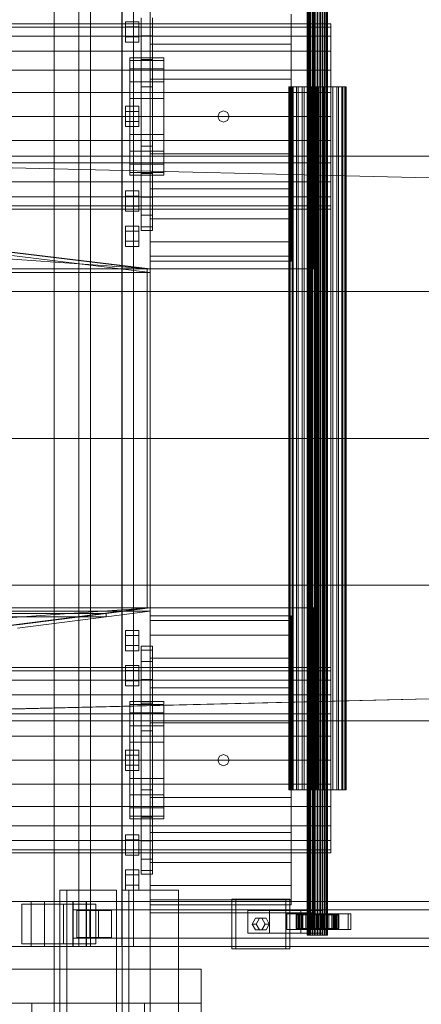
# Model space of a CAD drawing. Header units: millimetres. Extents: x -2233 to 61924, y -68080 to 6847.
# Tile 471 of 656: x 15893 to 16249, y -18501 to -17629. Entities that reach past the tile are written whole.
import ezdxf

# ---------------------------------------------------------------- set-up
doc = ezdxf.new("R2010")
doc.units = ezdxf.units.MM
for name, color, linetype, lineweight in [('superior_C02', 7, 'Continuous', 0), ('superior_mezcladora', 7, 'Continuous', 0), ('superior_mix-C02', 7, 'Continuous', 0)]:
    doc.layers.add(name, color=color, linetype=linetype, lineweight=lineweight)

msp = doc.modelspace()

# ---------------------------------------------------------------- linework, layer by layer
at = {"layer": 'superior_C02'}
for p, q in [((15945.072, -17550), (15945.072, -18450)), ((15955.504, -18450), (15955.504, -17550)), ((15983.254, -18450), (15983.254, -17550)), ((15993.686, -17550), (15993.686, -18450)), ((16147.588, -18440), (16147.588, -17560)), ((16147.8, -18440), (16147.8, -17560)), ((16147.99, -18440), (16147.99, -17560)), ((16148.609, -18440), (16148.609, -17560)), ((16148.977, -18440), (16148.977, -17560)), ((16149.962, -18440), (16149.962, -17560)), ((16150.482, -18440), (16150.482, -17560)), ((16151.766, -18440), (16151.766, -17560)), ((16152.403, -18440), (16152.403, -17560)), ((16153.898, -18440), (16153.898, -17560)), ((16154.608, -18440), (16154.608, -17560)), ((16156.213, -18440), (16156.213, -17560)), ((16156.948, -18440), (16156.948, -17560)), ((16158.553, -18440), (16158.553, -17560)), ((16159.263, -18440), (16159.263, -17560)), ((16160.759, -18440), (16160.759, -17560)), ((16161.395, -18440), (16161.395, -17560)), ((16162.68, -18440), (16162.68, -17560)), ((16163.199, -18440), (16163.199, -17560)), ((16164.185, -18440), (16164.185, -17560)), ((16164.552, -18440), (16164.552, -17560)), ((16165.172, -17560), (16165.172, -18440)), ((16165.362, -18440), (16165.362, -17560)), ((16165.573, -18440), (16165.573, -17560)), ((16131.798, -17688.85), (16131.202, -17688.85)), ((16131.202, -17688.85), (16132.335, -17688.85)), ((16131.202, -18311.15), (16131.202, -17688.85)), ((16134.084, -17688.85), (16131.798, -17688.85)), ((16131.798, -18311.15), (16131.798, -17688.85)), ((16132.335, -17688.85), (16135.121, -17688.85)), ((16132.335, -18311.15), (16132.335, -17688.85)), ((16137.902, -17688.85), (16134.084, -17688.85)), ((16134.084, -18311.15), (16134.084, -17688.85)), ((16135.121, -17688.85), (16139.369, -17688.85)), ((16135.121, -18311.15), (16135.121, -17688.85)), ((16142.993, -17688.85), (16137.902, -17688.85)), ((16137.902, -18311.15), (16137.902, -17688.85)), ((16139.369, -17688.85), (16144.79, -17688.85)), ((16139.369, -18311.15), (16139.369, -17688.85)), ((16149.01, -17688.85), (16142.993, -17688.85)), ((16142.993, -18311.15), (16142.993, -17688.85)), ((16144.79, -17688.85), (16151.014, -17688.85)), ((16144.79, -18311.15), (16144.79, -17688.85)), ((16155.544, -17688.85), (16149.01, -17688.85)), ((16149.01, -18311.15), (16149.01, -17688.85)), ((16151.014, -17688.85), (16157.618, -17688.85)), ((16151.014, -18311.15), (16151.014, -17688.85)), ((16162.147, -17688.85), (16155.544, -17688.85)), ((16155.544, -18311.15), (16155.544, -17688.85)), ((16157.618, -17688.85), (16164.151, -17688.85)), ((16157.618, -18311.15), (16157.618, -17688.85)), ((16168.372, -17688.85), (16162.147, -17688.85)), ((16162.147, -18311.15), (16162.147, -17688.85)), ((16164.151, -17688.85), (16170.169, -17688.85)), ((16164.151, -18311.15), (16164.151, -17688.85)), ((16173.793, -17688.85), (16168.372, -17688.85)), ((16168.372, -18311.15), (16168.372, -17688.85)), ((16170.169, -17688.85), (16175.26, -17688.85)), ((16170.169, -18311.15), (16170.169, -17688.85)), ((16178.041, -17688.85), (16173.793, -17688.85)), ((16173.793, -18311.15), (16173.793, -17688.85)), ((16175.26, -17688.85), (16179.078, -17688.85)), ((16175.26, -18311.15), (16175.26, -17688.85)), ((16180.826, -17688.85), (16178.041, -17688.85)), ((16178.041, -18311.15), (16178.041, -17688.85)), ((16179.078, -17688.85), (16181.363, -17688.85)), ((16179.078, -18311.15), (16179.078, -17688.85)), ((16181.96, -17688.85), (16180.826, -17688.85)), ((16180.826, -17688.85), (16180.826, -18311.15)), ((16181.363, -17688.85), (16181.96, -17688.85)), ((16181.363, -18311.15), (16181.363, -17688.85)), ((16181.96, -18311.15), (16181.96, -17688.85)), ((15456.681, -17750), (16352.815, -17771.702)), ((16354.593, -17771.702), (15458.459, -17750)), ((15575.415, -17750), (24634.01, -17750)), ((24635.508, -17750), (15576.913, -17750)), ((15456.681, -17870), (16373.217, -17870)), ((16374.996, -17870), (15458.459, -17870)), ((15456.681, -18000), (16373.217, -18000)), ((16374.996, -18000), (15458.459, -18000)), ((15456.681, -18130), (16373.217, -18130)), ((16374.996, -18130), (15458.459, -18130)), ((16352.815, -18228.298), (15456.681, -18250)), ((15458.459, -18250), (16354.593, -18228.298)), ((24634.01, -18250), (15575.415, -18250)), ((15576.913, -18250), (24635.508, -18250)), ((16132.335, -18311.15), (16131.202, -18311.15)), ((16131.202, -18311.15), (16131.798, -18311.15)), ((16131.798, -18311.15), (16134.084, -18311.15)), ((16135.121, -18311.15), (16132.335, -18311.15)), ((16134.084, -18311.15), (16137.902, -18311.15)), ((16139.369, -18311.15), (16135.121, -18311.15)), ((16137.902, -18311.15), (16142.993, -18311.15)), ((16144.79, -18311.15), (16139.369, -18311.15)), ((16142.993, -18311.15), (16149.01, -18311.15)), ((16151.014, -18311.15), (16144.79, -18311.15)), ((16149.01, -18311.15), (16155.544, -18311.15)), ((16157.618, -18311.15), (16151.014, -18311.15)), ((16155.544, -18311.15), (16162.147, -18311.15)), ((16164.151, -18311.15), (16157.618, -18311.15)), ((16162.147, -18311.15), (16168.372, -18311.15)), ((16170.169, -18311.15), (16164.151, -18311.15)), ((16168.372, -18311.15), (16173.793, -18311.15)), ((16175.26, -18311.15), (16170.169, -18311.15)), ((16173.793, -18311.15), (16178.041, -18311.15)), ((16179.078, -18311.15), (16175.26, -18311.15)), ((16178.041, -18311.15), (16180.826, -18311.15)), ((16181.363, -18311.15), (16179.078, -18311.15)), ((16180.826, -18311.15), (16181.96, -18311.15)), ((16181.96, -18311.15), (16181.363, -18311.15)), ((15902.908, -18410), (15333.806, -18410)), ((15345.728, -18410), (15914.83, -18410)), ((15940.153, -18410), (15357.936, -18410)), ((15369.286, -18410), (15951.502, -18410)), ((15923.187, -18412.5), (15894.551, -18412.5)), ((15894.551, -18412.5), (15894.551, -18447.5)), ((15931.509, -18412.5), (15894.551, -18412.5)), ((15902.908, -18410), (15914.83, -18410)), ((15902.908, -18450), (15902.908, -18410)), ((17048.368, -18410), (15902.908, -18410)), ((15914.83, -18410), (15914.83, -18450)), ((15914.83, -18410), (17060.29, -18410)), ((15923.187, -18447.5), (15923.187, -18412.5)), ((15923.187, -18412.5), (15960.146, -18412.5)), ((15931.509, -18447.5), (15931.509, -18412.5)), ((15931.509, -18412.5), (15960.146, -18412.5)), ((15939.698, -18410), (15951.957, -18410)), ((15939.698, -18450), (15939.698, -18410)), ((17104.829, -18410), (15939.698, -18410)), ((15940.153, -18410), (15940.153, -18450)), ((15951.502, -18410), (15940.153, -18410)), ((15951.502, -18450), (15951.502, -18410)), ((15951.957, -18410), (15951.957, -18450)), ((15951.957, -18410), (17117.088, -18410)), ((15960.146, -18412.5), (15960.146, -18447.5)), ((16128.412, -18408), (16080.684, -18408)), ((16080.684, -18408), (16080.684, -18452)), ((16084.261, -18408), (16080.684, -18408)), ((16084.261, -18452), (16084.261, -18408)), ((16084.261, -18408), (16131.988, -18408)), ((16128.412, -18452), (16128.412, -18408)), ((16128.412, -18408), (16131.988, -18408)), ((16131.988, -18408), (16131.988, -18452)), ((15939.909, -18417.5), (15951.746, -18417.5)), ((15939.909, -18442.5), (15939.909, -18417.5)), ((17048.41, -18417.5), (15939.909, -18417.5)), ((15962.526, -18418), (15943.435, -18418)), ((15943.435, -18418), (15943.435, -18442)), ((15954.916, -18418), (15943.435, -18418)), ((15951.746, -18417.5), (15951.746, -18442.5)), ((15951.746, -18417.5), (17060.248, -18417.5)), ((15954.916, -18442), (15954.916, -18418)), ((15954.916, -18418), (15974.007, -18418)), ((15962.526, -18442), (15962.526, -18418)), ((15962.526, -18418), (15974.007, -18418)), ((15974.007, -18418), (15974.007, -18442)), ((16114.094, -18418), (16095.003, -18418)), ((16095.003, -18418), (16095.003, -18438)), ((16141.968, -18418), (16095.003, -18418)), ((16114.094, -18438), (16114.094, -18418)), ((16114.094, -18418), (16161.059, -18418)), ((16140.776, -18421), (16129.322, -18421)), ((16129.322, -18421), (16129.322, -18435)), ((16141.84, -18421), (16129.322, -18421)), ((16183.9, -18421), (16139.991, -18421)), ((16139.991, -18421), (16139.991, -18435)), ((16142.376, -18421), (16139.991, -18421)), ((16140.776, -18435), (16140.776, -18421)), ((16140.776, -18421), (16153.294, -18421)), ((16141.84, -18435), (16141.84, -18421)), ((16141.84, -18421), (16153.294, -18421)), ((16141.968, -18438), (16141.968, -18418)), ((16141.968, -18418), (16161.059, -18418)), ((16142.376, -18435), (16142.376, -18421)), ((16142.376, -18421), (16186.285, -18421)), ((16153.294, -18421), (16153.294, -18435)), ((16171.322, -18421), (16159.867, -18421)), ((16159.867, -18421), (16159.867, -18435)), ((16172.385, -18421), (16159.867, -18421)), ((16161.059, -18418), (16161.059, -18438)), ((16171.322, -18435), (16171.322, -18421)), ((16171.322, -18421), (16183.84, -18421)), ((16172.385, -18435), (16172.385, -18421)), ((16172.385, -18421), (16183.84, -18421)), ((16183.84, -18421), (16183.84, -18435)), ((16183.9, -18435), (16183.9, -18421)), ((16183.9, -18421), (16186.285, -18421)), ((16186.285, -18421), (16186.285, -18435)), ((16098.821, -18430), (16101.684, -18424.804)), ((16101.684, -18435.196), (16098.821, -18430)), ((16098.821, -18430), (16102.397, -18430)), ((16101.684, -18424.804), (16107.412, -18424.804)), ((16105.261, -18424.804), (16101.684, -18424.804)), ((16105.261, -18424.804), (16102.397, -18430)), ((16102.397, -18430), (16105.261, -18435.196)), ((16110.988, -18424.804), (16105.261, -18424.804)), ((16107.412, -18424.804), (16110.275, -18430)), ((16110.988, -18424.804), (16107.412, -18424.804)), ((16110.275, -18430), (16107.412, -18435.196)), ((16113.852, -18430), (16110.275, -18430)), ((16113.852, -18430), (16110.988, -18424.804)), ((16110.988, -18435.196), (16113.852, -18430)), ((16138.043, -18422), (16137.597, -18422)), ((16137.597, -18422), (16147.588, -18422)), ((16137.597, -18434), (16137.597, -18422)), ((16137.597, -18422), (16138.444, -18422)), ((16139.752, -18422), (16138.043, -18422)), ((16138.043, -18422), (16147.8, -18422)), ((16138.043, -18434), (16138.043, -18422)), ((16138.444, -18422), (16147.99, -18422)), ((16138.444, -18434), (16138.444, -18422)), ((16138.444, -18422), (16140.528, -18422)), ((16142.608, -18422), (16139.752, -18422)), ((16139.752, -18422), (16148.609, -18422)), ((16139.752, -18434), (16139.752, -18422)), ((16140.528, -18422), (16148.977, -18422)), ((16140.528, -18434), (16140.528, -18422)), ((16140.528, -18422), (16143.706, -18422)), ((16146.417, -18422), (16142.608, -18422)), ((16142.608, -18422), (16149.962, -18422)), ((16142.608, -18434), (16142.608, -18422)), ((16143.706, -18422), (16150.482, -18422)), ((16143.706, -18434), (16143.706, -18422)), ((16143.706, -18422), (16147.761, -18422)), ((16150.918, -18422), (16146.417, -18422)), ((16146.417, -18422), (16151.766, -18422)), ((16146.417, -18434), (16146.417, -18422)), ((16147.588, -18422), (16147.8, -18422)), ((16147.588, -18422), (16147.588, -18434)), ((16147.99, -18422), (16147.588, -18422)), ((16147.761, -18422), (16152.403, -18422)), ((16147.761, -18434), (16147.761, -18422)), ((16147.761, -18422), (16152.417, -18422)), ((16147.8, -18422), (16148.609, -18422)), ((16147.8, -18422), (16147.8, -18434)), ((16147.99, -18422), (16147.99, -18434)), ((16148.977, -18422), (16147.99, -18422)), ((16148.609, -18422), (16149.962, -18422)), ((16148.609, -18422), (16148.609, -18434)), ((16148.977, -18422), (16148.977, -18434)), ((16150.482, -18422), (16148.977, -18422)), ((16149.962, -18422), (16151.766, -18422)), ((16149.962, -18422), (16149.962, -18434)), ((16150.482, -18422), (16150.482, -18434)), ((16152.403, -18422), (16150.482, -18422)), ((16155.805, -18422), (16150.918, -18422)), ((16150.918, -18422), (16153.898, -18422)), ((16150.918, -18434), (16150.918, -18422)), ((16151.766, -18422), (16153.898, -18422)), ((16151.766, -18422), (16151.766, -18434)), ((16152.403, -18422), (16152.403, -18434)), ((16154.608, -18422), (16152.403, -18422)), ((16152.417, -18422), (16154.608, -18422)), ((16152.417, -18434), (16152.417, -18422)), ((16152.417, -18422), (16157.357, -18422)), ((16153.898, -18422), (16156.213, -18422)), ((16153.898, -18422), (16153.898, -18434)), ((16154.608, -18422), (16154.608, -18434)), ((16156.948, -18422), (16154.608, -18422)), ((16160.745, -18422), (16155.805, -18422)), ((16155.805, -18422), (16156.213, -18422)), ((16155.805, -18434), (16155.805, -18422)), ((16156.213, -18422), (16158.553, -18422)), ((16156.213, -18422), (16156.213, -18434)), ((16157.357, -18422), (16156.948, -18422)), ((16156.948, -18422), (16156.948, -18434)), ((16159.263, -18422), (16156.948, -18422)), ((16157.357, -18434), (16157.357, -18422)), ((16157.357, -18422), (16162.244, -18422)), ((16160.745, -18422), (16158.553, -18422)), ((16158.553, -18422), (16160.759, -18422)), ((16158.553, -18422), (16158.553, -18434)), ((16162.244, -18422), (16159.263, -18422)), ((16159.263, -18422), (16159.263, -18434)), ((16161.395, -18422), (16159.263, -18422)), ((16165.401, -18422), (16160.745, -18422)), ((16160.745, -18434), (16160.745, -18422)), ((16165.401, -18422), (16160.759, -18422)), ((16160.759, -18422), (16162.68, -18422)), ((16160.759, -18422), (16160.759, -18434)), ((16166.745, -18422), (16161.395, -18422)), ((16161.395, -18422), (16161.395, -18434)), ((16163.199, -18422), (16161.395, -18422)), ((16162.244, -18434), (16162.244, -18422)), ((16162.244, -18422), (16166.745, -18422)), ((16169.456, -18422), (16162.68, -18422)), ((16162.68, -18422), (16164.185, -18422)), ((16162.68, -18422), (16162.68, -18434)), ((16170.553, -18422), (16163.199, -18422)), ((16163.199, -18422), (16163.199, -18434)), ((16164.552, -18422), (16163.199, -18422)), ((16172.634, -18422), (16164.185, -18422)), ((16164.185, -18422), (16165.172, -18422)), ((16164.185, -18422), (16164.185, -18434)), ((16173.41, -18422), (16164.552, -18422)), ((16164.552, -18422), (16164.552, -18434)), ((16165.362, -18422), (16164.552, -18422)), ((16165.172, -18422), (16174.717, -18422)), ((16165.172, -18434), (16165.172, -18422)), ((16165.172, -18422), (16165.573, -18422)), ((16175.119, -18422), (16165.362, -18422)), ((16165.362, -18422), (16165.362, -18434)), ((16165.573, -18422), (16165.362, -18422)), ((16169.456, -18422), (16165.401, -18422)), ((16165.401, -18434), (16165.401, -18422)), ((16175.565, -18422), (16165.573, -18422)), ((16165.573, -18422), (16165.573, -18434)), ((16166.745, -18434), (16166.745, -18422)), ((16166.745, -18422), (16170.553, -18422)), ((16172.634, -18422), (16169.456, -18422)), ((16169.456, -18434), (16169.456, -18422)), ((16170.553, -18434), (16170.553, -18422)), ((16170.553, -18422), (16173.41, -18422)), ((16174.717, -18422), (16172.634, -18422)), ((16172.634, -18434), (16172.634, -18422)), ((16173.41, -18434), (16173.41, -18422)), ((16173.41, -18422), (16175.119, -18422)), ((16174.717, -18422), (16174.717, -18434)), ((16175.565, -18422), (16174.717, -18422)), ((16175.119, -18434), (16175.119, -18422)), ((16175.119, -18422), (16175.565, -18422)), ((16175.565, -18434), (16175.565, -18422)), ((16095.003, -18438), (16114.094, -18438)), ((16095.003, -18438), (16141.968, -18438)), ((16107.412, -18435.196), (16101.684, -18435.196)), ((16105.261, -18435.196), (16101.684, -18435.196)), ((16105.261, -18435.196), (16110.988, -18435.196)), ((16110.988, -18435.196), (16107.412, -18435.196)), ((16161.059, -18438), (16114.094, -18438)), ((16129.322, -18435), (16140.776, -18435)), ((16129.322, -18435), (16141.84, -18435)), ((16147.588, -18434), (16137.597, -18434)), ((16137.597, -18434), (16138.043, -18434)), ((16138.444, -18434), (16137.597, -18434)), ((16147.8, -18434), (16138.043, -18434)), ((16138.043, -18434), (16139.752, -18434)), ((16147.99, -18434), (16138.444, -18434)), ((16140.528, -18434), (16138.444, -18434)), ((16148.609, -18434), (16139.752, -18434)), ((16139.752, -18434), (16142.608, -18434)), ((16139.991, -18435), (16183.9, -18435)), ((16139.991, -18435), (16142.376, -18435)), ((16148.977, -18434), (16140.528, -18434)), ((16143.706, -18434), (16140.528, -18434)), ((16153.294, -18435), (16140.776, -18435)), ((16153.294, -18435), (16141.84, -18435)), ((16161.059, -18438), (16141.968, -18438)), ((16186.285, -18435), (16142.376, -18435)), ((16149.962, -18434), (16142.608, -18434)), ((16142.608, -18434), (16146.417, -18434)), ((16150.482, -18434), (16143.706, -18434)), ((16147.761, -18434), (16143.706, -18434)), ((16151.766, -18434), (16146.417, -18434)), ((16146.417, -18434), (16150.918, -18434)), ((16147.8, -18434), (16147.588, -18434)), ((16147.588, -18434), (16147.99, -18434)), ((16152.403, -18434), (16147.761, -18434)), ((16152.417, -18434), (16147.761, -18434)), ((16148.609, -18434), (16147.8, -18434)), ((16147.99, -18434), (16148.977, -18434)), ((16149.962, -18434), (16148.609, -18434)), ((16148.977, -18434), (16150.482, -18434)), ((16151.766, -18434), (16149.962, -18434)), ((16150.482, -18434), (16152.403, -18434)), ((16153.898, -18434), (16150.918, -18434)), ((16150.918, -18434), (16155.805, -18434)), ((16153.898, -18434), (16151.766, -18434)), ((16152.403, -18434), (16154.608, -18434)), ((16154.608, -18434), (16152.417, -18434)), ((16157.357, -18434), (16152.417, -18434)), ((16156.213, -18434), (16153.898, -18434)), ((16154.608, -18434), (16156.948, -18434)), ((16156.213, -18434), (16155.805, -18434)), ((16155.805, -18434), (16160.745, -18434)), ((16158.553, -18434), (16156.213, -18434)), ((16156.948, -18434), (16157.357, -18434)), ((16156.948, -18434), (16159.263, -18434)), ((16162.244, -18434), (16157.357, -18434)), ((16160.759, -18434), (16158.553, -18434)), ((16158.553, -18434), (16160.745, -18434)), ((16159.263, -18434), (16162.244, -18434)), ((16159.263, -18434), (16161.395, -18434)), ((16159.867, -18435), (16171.322, -18435)), ((16159.867, -18435), (16172.385, -18435)), ((16160.745, -18434), (16165.401, -18434)), ((16162.68, -18434), (16160.759, -18434)), ((16160.759, -18434), (16165.401, -18434)), ((16161.395, -18434), (16166.745, -18434)), ((16161.395, -18434), (16163.199, -18434)), ((16166.745, -18434), (16162.244, -18434)), ((16164.185, -18434), (16162.68, -18434)), ((16162.68, -18434), (16169.456, -18434)), ((16163.199, -18434), (16170.553, -18434)), ((16163.199, -18434), (16164.552, -18434)), ((16165.172, -18434), (16164.185, -18434)), ((16164.185, -18434), (16172.634, -18434)), ((16164.552, -18434), (16173.41, -18434)), ((16164.552, -18434), (16165.362, -18434)), ((16174.717, -18434), (16165.172, -18434)), ((16165.573, -18434), (16165.172, -18434)), ((16165.362, -18434), (16175.119, -18434)), ((16165.362, -18434), (16165.573, -18434)), ((16165.401, -18434), (16169.456, -18434)), ((16165.573, -18434), (16175.565, -18434)), ((16170.553, -18434), (16166.745, -18434)), ((16169.456, -18434), (16172.634, -18434)), ((16173.41, -18434), (16170.553, -18434)), ((16183.84, -18435), (16171.322, -18435)), ((16183.84, -18435), (16172.385, -18435)), ((16172.634, -18434), (16174.717, -18434)), ((16175.119, -18434), (16173.41, -18434)), ((16174.717, -18434), (16175.565, -18434)), ((16175.565, -18434), (16175.119, -18434)), ((16186.285, -18435), (16183.9, -18435)), ((15894.551, -18447.5), (15923.187, -18447.5)), ((15931.509, -18447.5), (15894.551, -18447.5)), ((15960.146, -18447.5), (15923.187, -18447.5)), ((15960.146, -18447.5), (15931.509, -18447.5)), ((15951.746, -18442.5), (15939.909, -18442.5)), ((15939.909, -18442.5), (17048.41, -18442.5)), ((15943.435, -18442), (15962.526, -18442)), ((15943.435, -18442), (15954.916, -18442)), ((15951.746, -18442.5), (17060.248, -18442.5)), ((15974.007, -18442), (15954.916, -18442)), ((15974.007, -18442), (15962.526, -18442)), ((16147.99, -18440), (16147.588, -18440)), ((16147.588, -18440), (16147.8, -18440)), ((16147.8, -18440), (16148.609, -18440)), ((16148.977, -18440), (16147.99, -18440)), ((16148.609, -18440), (16149.962, -18440)), ((16150.482, -18440), (16148.977, -18440)), ((16149.962, -18440), (16151.766, -18440)), ((16152.403, -18440), (16150.482, -18440)), ((16151.766, -18440), (16153.898, -18440)), ((16154.608, -18440), (16152.403, -18440)), ((16153.898, -18440), (16156.213, -18440)), ((16156.948, -18440), (16154.608, -18440)), ((16156.213, -18440), (16158.553, -18440)), ((16159.263, -18440), (16156.948, -18440)), ((16158.553, -18440), (16160.759, -18440)), ((16161.395, -18440), (16159.263, -18440)), ((16160.759, -18440), (16162.68, -18440)), ((16163.199, -18440), (16161.395, -18440)), ((16162.68, -18440), (16164.185, -18440)), ((16164.552, -18440), (16163.199, -18440)), ((16164.185, -18440), (16165.172, -18440)), ((16165.362, -18440), (16164.552, -18440)), ((16165.172, -18440), (16165.573, -18440)), ((16165.573, -18440), (16165.362, -18440)), ((15333.806, -18450), (15902.908, -18450)), ((15345.728, -18450), (15914.83, -18450)), ((15357.936, -18450), (15940.153, -18450)), ((15369.286, -18450), (15951.502, -18450)), ((15914.83, -18450), (15902.908, -18450)), ((15902.908, -18450), (17048.368, -18450)), ((15914.83, -18450), (17060.29, -18450)), ((15951.957, -18450), (15939.698, -18450)), ((15939.698, -18450), (17104.829, -18450)), ((15940.153, -18450), (15951.502, -18450)), ((15945.072, -18450), (15983.254, -18450)), ((15945.072, -18450), (15955.504, -18450)), ((15951.957, -18450), (17117.088, -18450)), ((15993.686, -18450), (15955.504, -18450)), ((15993.686, -18450), (15983.254, -18450)), ((16080.684, -18452), (16128.412, -18452)), ((16080.684, -18452), (16084.261, -18452)), ((16131.988, -18452), (16084.261, -18452)), ((16131.988, -18452), (16128.412, -18452))]:
    msp.add_line(p, q, dxfattribs=at)
at = {"layer": 'superior_mezcladora'}
for p, q in [((15983.381, -18650), (15983.381, -17350)), ((16008.381, -17350), (16008.381, -18650)), ((15983.381, -18625), (15983.381, -17375)), ((15983.381, -17375), (15983.381, -17850)), ((16008.381, -17375), (16008.381, -18625)), ((15923.381, -18600), (15923.381, -17400)), ((15983.381, -17400), (15983.381, -18600)), ((16008.381, -17850), (16008.381, -17580)), ((16153.381, -17580), (16153.381, -17850)), ((16000.381, -17627.531), (16000.381, -17643.582)), ((16008.381, -17624.49), (16008.381, -17651)), ((16010.381, -17627.531), (16010.381, -17643.582)), ((16133.381, -17624.49), (16133.381, -17651)), ((16168.381, -17633), (9648.381, -17633)), ((9648.381, -17635.794), (16168.381, -17635.794)), ((15986.381, -17635.547), (15986.381, -17631.047)), ((15998.381, -17631.047), (15986.381, -17631.047)), ((15986.381, -17635.547), (15986.381, -17644.547)), ((15986.381, -17635.547), (15998.381, -17635.547)), ((15998.381, -17631.047), (15998.381, -17635.547)), ((15998.381, -17635.547), (15998.381, -17644.547)), ((16168.381, -17633), (16168.381, -17635.794)), ((16168.381, -17635.794), (16168.381, -17643.986)), ((9648.381, -17643.986), (16168.381, -17643.986)), ((15986.381, -17644.547), (15986.381, -17649.047)), ((15986.381, -17644.547), (15998.381, -17644.547)), ((15998.381, -17644.547), (15998.381, -17649.047)), ((16000.381, -17643.582), (16000.381, -17664.5)), ((16000.381, -17643.582), (16010.381, -17643.582)), ((16010.381, -17643.582), (16010.381, -17664.5)), ((16168.381, -17643.986), (16168.381, -17657.017)), ((15986.381, -17649.047), (15998.381, -17649.047)), ((16008.381, -17651), (16008.381, -17681.871)), ((16008.381, -17651), (16133.381, -17651)), ((16133.381, -17651), (16133.381, -17681.871)), ((9648.381, -17657.017), (16168.381, -17657.017)), ((16168.381, -17657.017), (16168.381, -17674)), ((15990.381, -17665.545), (15990.381, -17663)), ((16020.381, -17663), (15990.381, -17663)), ((15990.381, -17665.545), (15990.381, -17672.931)), ((15990.381, -17665.545), (16020.381, -17665.545)), ((16000.381, -17664.5), (16000.381, -17688.859)), ((16000.381, -17664.5), (16010.381, -17664.5)), ((16010.381, -17664.5), (16010.381, -17688.859)), ((16020.381, -17663), (16020.381, -17665.545)), ((16020.381, -17665.545), (16020.381, -17672.931)), ((9648.381, -17674), (16168.381, -17674)), ((15990.381, -17672.931), (15990.381, -17684.435)), ((15990.381, -17672.931), (16020.381, -17672.931)), ((16020.381, -17672.931), (16020.381, -17684.435)), ((16168.381, -17674), (16168.381, -17693.777)), ((15990.381, -17684.435), (15990.381, -17698.931)), ((15990.381, -17684.435), (16020.381, -17684.435)), ((16000.381, -17688.859), (16000.381, -17715)), ((16000.381, -17688.859), (16010.381, -17688.859)), ((16008.381, -17681.871), (16008.381, -17715)), ((16008.381, -17681.871), (16133.381, -17681.871)), ((16010.381, -17688.859), (16010.381, -17715)), ((16020.381, -17684.435), (16020.381, -17698.931)), ((16133.381, -17681.871), (16133.381, -17715)), ((9648.381, -17693.777), (16168.381, -17693.777)), ((16168.381, -17693.777), (16168.381, -17715)), ((15986.381, -17710.5), (15986.381, -17706)), ((15998.381, -17706), (15986.381, -17706)), ((15990.381, -17698.931), (15990.381, -17715)), ((15990.381, -17698.931), (16020.381, -17698.931)), ((15998.381, -17706), (15998.381, -17710.5)), ((16020.381, -17698.931), (16020.381, -17715)), ((9648.381, -17715), (16168.381, -17715)), ((15986.381, -17710.5), (15986.381, -17719.5)), ((15986.381, -17710.5), (15998.381, -17710.5)), ((15990.381, -17715), (15990.381, -17731.069)), ((15990.381, -17715), (16020.381, -17715)), ((15998.381, -17710.5), (15998.381, -17719.5)), ((16000.381, -17715), (16000.381, -17741.141)), ((16000.381, -17715), (16010.381, -17715)), ((16008.381, -17715), (16008.381, -17748.129)), ((16008.381, -17715), (16133.381, -17715)), ((16010.381, -17715), (16010.381, -17741.141)), ((16020.381, -17715), (16020.381, -17731.069)), ((16068.381, -17715), (16069.846, -17711.464)), ((16069.846, -17718.536), (16068.381, -17715)), ((16069.846, -17711.464), (16073.381, -17710)), ((16073.381, -17710), (16076.917, -17711.464)), ((16076.917, -17711.464), (16078.381, -17715)), ((16078.381, -17715), (16076.917, -17718.536)), ((16133.381, -17715), (16133.381, -17748.129)), ((16168.381, -17715), (16168.381, -17736.223)), ((15986.381, -17719.5), (15986.381, -17724)), ((15986.381, -17719.5), (15998.381, -17719.5)), ((15998.381, -17719.5), (15998.381, -17724)), ((16073.381, -17720), (16069.846, -17718.536)), ((16076.917, -17718.536), (16073.381, -17720)), ((15986.381, -17724), (15998.381, -17724)), ((15990.381, -17731.069), (15990.381, -17745.565)), ((15990.381, -17731.069), (16020.381, -17731.069)), ((16020.381, -17731.069), (16020.381, -17745.565)), ((9648.381, -17736.223), (16168.381, -17736.223)), ((16000.381, -17741.141), (16000.381, -17765.5)), ((16000.381, -17741.141), (16010.381, -17741.141)), ((16010.381, -17741.141), (16010.381, -17765.5)), ((16168.381, -17736.223), (16168.381, -17756)), ((15990.381, -17745.565), (15990.381, -17757.069)), ((15990.381, -17745.565), (16020.381, -17745.565)), ((16008.381, -17748.129), (16008.381, -17779)), ((16008.381, -17748.129), (16133.381, -17748.129)), ((16020.381, -17745.565), (16020.381, -17757.069)), ((16133.381, -17748.129), (16133.381, -17779)), ((9648.381, -17756), (16168.381, -17756)), ((15990.381, -17757.069), (15990.381, -17764.455)), ((15990.381, -17757.069), (16020.381, -17757.069)), ((16020.381, -17757.069), (16020.381, -17764.455)), ((16168.381, -17756), (16168.381, -17772.983)), ((15990.381, -17764.455), (15990.381, -17767)), ((15990.381, -17764.455), (16020.381, -17764.455)), ((15990.381, -17767), (16020.381, -17767)), ((16000.381, -17765.5), (16000.381, -17786.418)), ((16000.381, -17765.5), (16010.381, -17765.5)), ((16010.381, -17765.5), (16010.381, -17786.418)), ((16020.381, -17764.455), (16020.381, -17767)), ((9648.381, -17772.983), (16168.381, -17772.983)), ((16168.381, -17772.983), (16168.381, -17786.014)), ((15986.381, -17785.453), (15986.381, -17780.953)), ((15998.381, -17780.953), (15986.381, -17780.953)), ((15998.381, -17780.953), (15998.381, -17785.453)), ((16008.381, -17779), (16008.381, -17805.51)), ((16008.381, -17779), (16133.381, -17779)), ((16133.381, -17779), (16133.381, -17805.51)), ((9648.381, -17786.014), (16168.381, -17786.014)), ((15986.381, -17785.453), (15986.381, -17794.453)), ((15986.381, -17785.453), (15998.381, -17785.453)), ((15998.381, -17785.453), (15998.381, -17794.453)), ((16000.381, -17786.418), (16000.381, -17802.469)), ((16000.381, -17786.418), (16010.381, -17786.418)), ((16010.381, -17786.418), (16010.381, -17802.469)), ((16168.381, -17786.014), (16168.381, -17794.206)), ((9648.381, -17794.206), (16168.381, -17794.206)), ((9648.381, -17797), (16168.381, -17797)), ((15986.381, -17794.453), (15986.381, -17798.953)), ((15986.381, -17794.453), (15998.381, -17794.453)), ((15986.381, -17798.953), (15998.381, -17798.953)), ((15998.381, -17794.453), (15998.381, -17798.953)), ((16168.381, -17794.206), (16168.381, -17797)), ((16000.381, -17802.469), (16000.381, -17812.559)), ((16000.381, -17802.469), (16010.381, -17802.469)), ((16008.381, -17805.51), (16008.381, -17825.851)), ((16008.381, -17805.51), (16133.381, -17805.51)), ((16010.381, -17802.469), (16010.381, -17812.559)), ((16133.381, -17805.51), (16133.381, -17825.851)), ((15986.381, -17816.5), (15986.381, -17812)), ((15998.381, -17812), (15986.381, -17812)), ((15986.381, -17816.5), (15986.381, -17825.5)), ((15986.381, -17816.5), (15998.381, -17816.5)), ((15998.381, -17812), (15998.381, -17816.5)), ((15998.381, -17816.5), (15998.381, -17825.5)), ((16000.381, -17812.559), (16000.381, -17816)), ((16000.381, -17812.559), (16010.381, -17812.559)), ((16000.381, -17816), (16010.381, -17816)), ((16010.381, -17812.559), (16010.381, -17816)), ((15986.381, -17825.5), (15986.381, -17830)), ((15986.381, -17825.5), (15998.381, -17825.5)), ((15998.381, -17825.5), (15998.381, -17830)), ((16008.381, -17825.851), (16008.381, -17838.639)), ((16008.381, -17825.851), (16133.381, -17825.851)), ((16133.381, -17825.851), (16133.381, -17838.639)), ((15986.381, -17830), (15998.381, -17830)), ((15868.381, -17840), (16008.381, -17850)), ((16008.381, -17838.639), (16008.381, -17843)), ((16008.381, -17838.639), (16133.381, -17838.639)), ((16008.381, -17843), (16133.381, -17843)), ((16133.381, -17838.639), (16133.381, -17843)), ((15983.381, -17850), (15408.381, -17850)), ((15408.381, -17850), (16008.381, -17850)), ((16153.381, -17850), (16008.381, -17850)), ((16008.381, -17850), (16008.381, -18150)), ((15408.381, -18150), (15983.381, -18150)), ((16008.381, -18150), (15408.381, -18150)), ((15868.381, -18160), (16008.381, -18150)), ((15983.381, -18150), (15983.381, -18625)), ((16008.381, -18420), (16008.381, -18150)), ((16008.381, -18150), (16153.381, -18150)), ((16153.381, -18150), (16153.381, -18420)), ((16008.381, -18161.361), (16008.381, -18157)), ((16133.381, -18157), (16008.381, -18157)), ((16133.381, -18157), (16133.381, -18161.361)), ((16008.381, -18161.361), (16008.381, -18174.149)), ((16008.381, -18161.361), (16133.381, -18161.361)), ((16133.381, -18161.361), (16133.381, -18174.149)), ((15986.381, -18174.5), (15986.381, -18170)), ((15998.381, -18170), (15986.381, -18170)), ((15986.381, -18174.5), (15986.381, -18183.5)), ((15986.381, -18174.5), (15998.381, -18174.5)), ((15998.381, -18170), (15998.381, -18174.5)), ((15998.381, -18174.5), (15998.381, -18183.5)), ((16008.381, -18174.149), (16008.381, -18194.49)), ((16008.381, -18174.149), (16133.381, -18174.149)), ((16133.381, -18174.149), (16133.381, -18194.49)), ((15986.381, -18183.5), (15986.381, -18188)), ((15986.381, -18183.5), (15998.381, -18183.5)), ((15998.381, -18183.5), (15998.381, -18188)), ((16000.381, -18187.441), (16000.381, -18184)), ((16010.381, -18184), (16000.381, -18184)), ((16010.381, -18184), (16010.381, -18187.441)), ((15986.381, -18188), (15998.381, -18188)), ((16000.381, -18187.441), (16000.381, -18197.531)), ((16000.381, -18187.441), (16010.381, -18187.441)), ((16008.381, -18194.49), (16008.381, -18221)), ((16008.381, -18194.49), (16133.381, -18194.49)), ((16010.381, -18187.441), (16010.381, -18197.531)), ((16133.381, -18194.49), (16133.381, -18221)), ((16168.381, -18203), (9648.381, -18203)), ((15986.381, -18205.547), (15986.381, -18201.047)), ((15998.381, -18201.047), (15986.381, -18201.047)), ((15998.381, -18201.047), (15998.381, -18205.547)), ((16000.381, -18197.531), (16000.381, -18213.582)), ((16000.381, -18197.531), (16010.381, -18197.531)), ((16010.381, -18197.531), (16010.381, -18213.582)), ((16168.381, -18203), (16168.381, -18205.794)), ((9648.381, -18205.794), (16168.381, -18205.794)), ((15986.381, -18205.547), (15986.381, -18214.547)), ((15986.381, -18205.547), (15998.381, -18205.547)), ((15998.381, -18205.547), (15998.381, -18214.547)), ((16168.381, -18205.794), (16168.381, -18213.986)), ((9648.381, -18213.986), (16168.381, -18213.986)), ((15986.381, -18214.547), (15986.381, -18219.047)), ((15986.381, -18214.547), (15998.381, -18214.547)), ((15986.381, -18219.047), (15998.381, -18219.047)), ((15998.381, -18214.547), (15998.381, -18219.047)), ((16000.381, -18213.582), (16000.381, -18234.5)), ((16000.381, -18213.582), (16010.381, -18213.582)), ((16010.381, -18213.582), (16010.381, -18234.5)), ((16168.381, -18213.986), (16168.381, -18227.017)), ((9648.381, -18227.017), (16168.381, -18227.017)), ((16008.381, -18221), (16008.381, -18251.871)), ((16008.381, -18221), (16133.381, -18221)), ((16133.381, -18221), (16133.381, -18251.871)), ((16168.381, -18227.017), (16168.381, -18244)), ((15990.381, -18235.545), (15990.381, -18233)), ((16020.381, -18233), (15990.381, -18233)), ((15990.381, -18235.545), (15990.381, -18242.931)), ((15990.381, -18235.545), (16020.381, -18235.545)), ((16000.381, -18234.5), (16000.381, -18258.859)), ((16000.381, -18234.5), (16010.381, -18234.5)), ((16010.381, -18234.5), (16010.381, -18258.859)), ((16020.381, -18233), (16020.381, -18235.545)), ((16020.381, -18235.545), (16020.381, -18242.931)), ((9648.381, -18244), (16168.381, -18244)), ((15990.381, -18242.931), (15990.381, -18254.435)), ((15990.381, -18242.931), (16020.381, -18242.931)), ((16020.381, -18242.931), (16020.381, -18254.435)), ((16168.381, -18244), (16168.381, -18263.777)), ((15990.381, -18254.435), (15990.381, -18268.931)), ((15990.381, -18254.435), (16020.381, -18254.435)), ((16008.381, -18251.871), (16008.381, -18285)), ((16008.381, -18251.871), (16133.381, -18251.871)), ((16020.381, -18254.435), (16020.381, -18268.931)), ((16133.381, -18251.871), (16133.381, -18285)), ((9648.381, -18263.777), (16168.381, -18263.777)), ((16000.381, -18258.859), (16000.381, -18285)), ((16000.381, -18258.859), (16010.381, -18258.859)), ((16010.381, -18258.859), (16010.381, -18285)), ((16168.381, -18263.777), (16168.381, -18285)), ((15990.381, -18268.931), (15990.381, -18285)), ((15990.381, -18268.931), (16020.381, -18268.931)), ((16020.381, -18268.931), (16020.381, -18285)), ((15986.381, -18280.5), (15986.381, -18276)), ((15998.381, -18276), (15986.381, -18276)), ((15986.381, -18280.5), (15986.381, -18289.5)), ((15986.381, -18280.5), (15998.381, -18280.5)), ((15998.381, -18276), (15998.381, -18280.5)), ((15998.381, -18280.5), (15998.381, -18289.5)), ((16068.381, -18285), (16069.846, -18281.464)), ((16069.846, -18281.464), (16073.381, -18280)), ((16073.381, -18280), (16076.917, -18281.464)), ((16076.917, -18281.464), (16078.381, -18285)), ((9648.381, -18285), (16168.381, -18285)), ((15986.381, -18289.5), (15986.381, -18294)), ((15986.381, -18289.5), (15998.381, -18289.5)), ((15990.381, -18285), (15990.381, -18301.069)), ((15990.381, -18285), (16020.381, -18285)), ((15998.381, -18289.5), (15998.381, -18294)), ((16000.381, -18285), (16000.381, -18311.141)), ((16000.381, -18285), (16010.381, -18285)), ((16008.381, -18285), (16008.381, -18318.129)), ((16008.381, -18285), (16133.381, -18285)), ((16010.381, -18285), (16010.381, -18311.141)), ((16020.381, -18285), (16020.381, -18301.069)), ((16069.846, -18288.536), (16068.381, -18285)), ((16073.381, -18290), (16069.846, -18288.536)), ((16076.917, -18288.536), (16073.381, -18290)), ((16078.381, -18285), (16076.917, -18288.536)), ((16133.381, -18285), (16133.381, -18318.129)), ((16168.381, -18285), (16168.381, -18306.223)), ((15986.381, -18294), (15998.381, -18294)), ((9648.381, -18306.223), (16168.381, -18306.223)), ((15990.381, -18301.069), (15990.381, -18315.565)), ((15990.381, -18301.069), (16020.381, -18301.069)), ((16020.381, -18301.069), (16020.381, -18315.565)), ((16168.381, -18306.223), (16168.381, -18326)), ((15990.381, -18315.565), (15990.381, -18327.069)), ((15990.381, -18315.565), (16020.381, -18315.565)), ((16000.381, -18311.141), (16000.381, -18335.5)), ((16000.381, -18311.141), (16010.381, -18311.141)), ((16010.381, -18311.141), (16010.381, -18335.5)), ((16020.381, -18315.565), (16020.381, -18327.069)), ((16008.381, -18318.129), (16008.381, -18349)), ((16008.381, -18318.129), (16133.381, -18318.129)), ((16133.381, -18318.129), (16133.381, -18349)), ((9648.381, -18326), (16168.381, -18326)), ((15990.381, -18327.069), (15990.381, -18334.455)), ((15990.381, -18327.069), (16020.381, -18327.069)), ((16020.381, -18327.069), (16020.381, -18334.455)), ((16168.381, -18326), (16168.381, -18342.983)), ((15990.381, -18334.455), (15990.381, -18337)), ((15990.381, -18334.455), (16020.381, -18334.455)), ((15990.381, -18337), (16020.381, -18337)), ((16000.381, -18335.5), (16000.381, -18356.418)), ((16000.381, -18335.5), (16010.381, -18335.5)), ((16010.381, -18335.5), (16010.381, -18356.418)), ((16020.381, -18334.455), (16020.381, -18337)), ((9648.381, -18342.983), (16168.381, -18342.983)), ((15986.381, -18355.453), (15986.381, -18350.953)), ((15998.381, -18350.953), (15986.381, -18350.953)), ((15998.381, -18350.953), (15998.381, -18355.453)), ((16008.381, -18349), (16008.381, -18375.51)), ((16008.381, -18349), (16133.381, -18349)), ((16133.381, -18349), (16133.381, -18375.51)), ((16168.381, -18342.983), (16168.381, -18356.014)), ((9648.381, -18356.014), (16168.381, -18356.014)), ((15986.381, -18355.453), (15986.381, -18364.453)), ((15986.381, -18355.453), (15998.381, -18355.453)), ((15998.381, -18355.453), (15998.381, -18364.453)), ((16000.381, -18356.418), (16000.381, -18372.469)), ((16000.381, -18356.418), (16010.381, -18356.418)), ((16010.381, -18356.418), (16010.381, -18372.469)), ((16168.381, -18356.014), (16168.381, -18364.206)), ((9648.381, -18364.206), (16168.381, -18364.206)), ((9648.381, -18367), (16168.381, -18367)), ((15986.381, -18364.453), (15986.381, -18368.953)), ((15986.381, -18364.453), (15998.381, -18364.453)), ((15986.381, -18368.953), (15998.381, -18368.953)), ((15998.381, -18364.453), (15998.381, -18368.953)), ((16168.381, -18364.206), (16168.381, -18367)), ((16000.381, -18372.469), (16000.381, -18382.559)), ((16000.381, -18372.469), (16010.381, -18372.469)), ((16008.381, -18375.51), (16008.381, -18395.851)), ((16008.381, -18375.51), (16133.381, -18375.51)), ((16010.381, -18372.469), (16010.381, -18382.559)), ((16133.381, -18375.51), (16133.381, -18395.851)), ((15986.381, -18386.5), (15986.381, -18382)), ((15998.381, -18382), (15986.381, -18382)), ((15986.381, -18386.5), (15986.381, -18395.5)), ((15986.381, -18386.5), (15998.381, -18386.5)), ((15998.381, -18382), (15998.381, -18386.5)), ((15998.381, -18386.5), (15998.381, -18395.5)), ((16000.381, -18382.559), (16000.381, -18386)), ((16000.381, -18382.559), (16010.381, -18382.559)), ((16000.381, -18386), (16010.381, -18386)), ((16010.381, -18382.559), (16010.381, -18386)), ((15978.381, -18400), (15928.381, -18400)), ((15928.381, -18400), (15928.381, -18750)), ((15934.381, -18400), (15928.381, -18400)), ((15934.381, -18750), (15934.381, -18400)), ((15978.381, -18750), (15978.381, -18400)), ((16033.381, -18400), (15983.381, -18400)), ((15983.381, -18400), (15983.381, -18750)), ((15989.381, -18400), (15983.381, -18400)), ((15986.381, -18395.5), (15986.381, -18400)), ((15986.381, -18395.5), (15998.381, -18395.5)), ((15986.381, -18400), (15998.381, -18400)), ((15989.381, -18750), (15989.381, -18400)), ((15998.381, -18395.5), (15998.381, -18400)), ((16008.381, -18395.851), (16008.381, -18408.639)), ((16008.381, -18395.851), (16133.381, -18395.851)), ((16033.381, -18750), (16033.381, -18400)), ((16133.381, -18395.851), (16133.381, -18408.639)), ((16008.381, -18408.639), (16008.381, -18413)), ((16008.381, -18408.639), (16133.381, -18408.639)), ((16133.381, -18408.639), (16133.381, -18413)), ((16008.381, -18413), (16133.381, -18413)), ((16153.381, -18420), (16008.381, -18420)), ((15853.381, -18470), (16053.381, -18470)), ((16053.381, -18470), (16053.381, -18630)), ((9733.381, -18500), (16053.381, -18500)), ((15903.381, -18600), (15903.381, -18500)), ((15903.381, -18500), (16003.381, -18500)), ((16003.381, -18500), (16003.381, -18600)), ((16053.381, -18500), (16053.381, -18600))]:
    msp.add_line(p, q, dxfattribs=at)
at = {"layer": 'superior_mix-C02'}
for p, q in [((16005.677, -17850), (15840.588, -17830)), ((15843.292, -17830), (16008.381, -17850)), ((15843.292, -17832.993), (16008.381, -17852.993)), ((15408.381, -17850), (16008.381, -17850)), ((16008.381, -17852.993), (15408.381, -17852.993)), ((16005.677, -18150), (16005.677, -17850)), ((16008.381, -17850), (16005.677, -17850)), ((16008.381, -17850), (16008.381, -18150)), ((16008.381, -17852.993), (16008.381, -17850)), ((16008.381, -18150), (15846.381, -18150)), ((15848.936, -18170), (16005.677, -18150)), ((16008.381, -18150), (15851.64, -18170)), ((15969.196, -18155), (16008.381, -18150)), ((16005.677, -18150), (16008.381, -18150)), ((16008.381, -18150), (16008.381, -18152.995)), ((15828.349, -18157.995), (15969.189, -18157.995)), ((15828.356, -18155), (15969.196, -18155)), ((15969.196, -18157.995), (15828.356, -18157.995)), ((15846.381, -18152.995), (16008.381, -18152.995)), ((15969.189, -18157.995), (15890.818, -18167.995)), ((15890.826, -18165), (15969.196, -18155)), ((15969.196, -18155), (15969.189, -18157.995)), ((16008.381, -18152.995), (15969.196, -18157.995)), ((15969.196, -18155), (15969.196, -18157.995))]:
    msp.add_line(p, q, dxfattribs=at)

doc.saveas('drawing.dxf')
